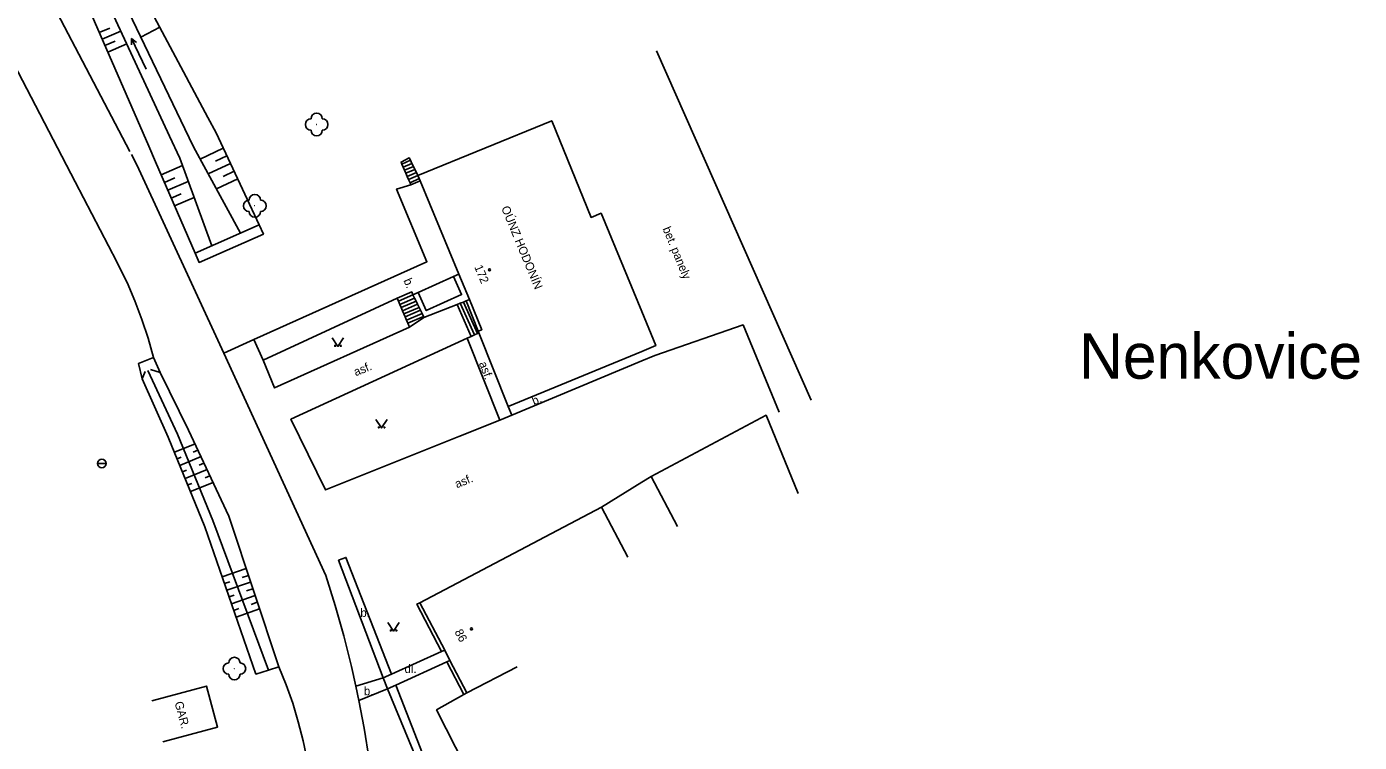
# Model space of a CAD drawing. Extents: x -582162 to -561283, y -1187583 to -1183539.
# Drawn here: x -571304.3 to -571186.7, y -1184587.7 to -1184524.5 of the extents above; entities that cross this region are included whole.
import ezdxf

# ---------------------------------------------------------------- set-up
doc = ezdxf.new("R2010")
doc.units = 0
for name, color, linetype in [('Vrstva 1', 7, 'Continuous'), ('Vrstva 10', 7, 'Continuous'), ('Vrstva 11', 7, 'Continuous'), ('Vrstva 12', 7, 'Continuous'), ('Vrstva 14', 7, 'Continuous'), ('Vrstva 17', 7, 'Continuous'), ('Vrstva 3', 7, 'Continuous'), ('Vrstva 4', 7, 'Continuous'), ('Vrstva 6', 7, 'Continuous'), ('Vrstva 8', 7, 'Continuous'), ('Vrstva 9', 7, 'Continuous')]:
    doc.layers.add(name, color=color, linetype=linetype)

# ---------------------------------------------------------------- blocks, each defined once
blk = doc.blocks.new('3.130')
at = {"layer": 'Vrstva 1'}
blk.add_circle((0, 0), 0.001, dxfattribs=at)
for centre, start, end in [((-1, 0), 90, 270), ((0, 1), 0, 180), ((1, 0), 270, 90), ((0, -1), 180, 360)]:
    blk.add_arc(centre, 1, start, end, dxfattribs=at)
blk = doc.blocks.new('3.140')
at = {"layer": 'Vrstva 1'}
blk.add_lwpolyline([(-1, 1.5), (0, 0), (1, 1.5)], dxfattribs=at)
for centre in [(-0.5, 0.1), (0.5, 0.1)]:
    blk.add_circle(centre, 0.1, dxfattribs=at)
blk = doc.blocks.new('8.021')
at = {"layer": 'Vrstva 1'}
blk.add_line((-3, 0), (3, 0), dxfattribs=at)
blk.add_lwpolyline([(2, 0.5), (3, 0), (2, -0.5)], dxfattribs=at)
blk = doc.blocks.new('4.020')
at = {"layer": 'Vrstva 1'}
blk.add_circle((0, 0), 0.175, dxfattribs=at)
blk = doc.blocks.new('8.110')
at = {"layer": 'Vrstva 1'}
blk.add_line((-0.75, 0), (0.75, 0), dxfattribs=at)
blk.add_circle((0, 0), 0.75, dxfattribs=at)

msp = doc.modelspace()

# ---------------------------------------------------------------- linework, layer by layer
at = {"layer": 'Vrstva 10'}
for points in [[(-571300.02, -1184538.18), (-571310.15, -1184518.73), (-571316.55, -1184507.87), (-571329.25, -1184486.96), (-571344.39, -1184461.84), (-571374.55, -1184410.35), (-571375.93, -1184407.89), (-571377.23, -1184405.39), (-571378.46, -1184402.86), (-571379.63, -1184400.29), (-571380.71, -1184397.69), (-571381.73, -1184395.06), (-571382.67, -1184392.4), (-571383.53, -1184389.72), (-571383.89, -1184388.51), (-571385.85, -1184382.99)], [(-571371.47, -1184402.49), (-571364.1, -1184417.51), (-571339.66, -1184458.59), (-571328.91, -1184476.3), (-571324.2, -1184484.43), (-571311.77, -1184504.79), (-571305.46, -1184515.89), (-571295.19, -1184535.5)], [(-571235.05, -1184557.44), (-571248.69, -1184526.62)], [(-571295.04, -1184535.78), (-571294.57, -1184536.68), (-571286.9, -1184553.3)], [(-571270.43, -1184536.28), (-571270.54, -1184536.06), (-571271.25, -1184536.44), (-571271.18, -1184536.61)], [(-571271.18, -1184536.61), (-571270.43, -1184536.28)], [(-571271.18, -1184536.61), (-571271.06, -1184536.88)], [(-571271.06, -1184536.88), (-571270.29, -1184536.55)], [(-571270.29, -1184536.55), (-571270.43, -1184536.28)], [(-571270.16, -1184536.82), (-571270.29, -1184536.55)], [(-571271.06, -1184536.88), (-571270.94, -1184537.16)], [(-571270.94, -1184537.16), (-571270.16, -1184536.82)], [(-571270.94, -1184537.16), (-571270.82, -1184537.43)], [(-571270.82, -1184537.43), (-571270.03, -1184537.09)], [(-571270.82, -1184537.43), (-571270.7, -1184537.71)], [(-571270.7, -1184537.71), (-571269.89, -1184537.36)], [(-571270.7, -1184537.71), (-571270.58, -1184537.98)], [(-571270.58, -1184537.98), (-571269.76, -1184537.62)], [(-571270.46, -1184538.26), (-571269.65, -1184537.9)], [(-571270.03, -1184537.09), (-571270.16, -1184536.82)], [(-571269.89, -1184537.36), (-571270.03, -1184537.09)], [(-571269.76, -1184537.62), (-571269.89, -1184537.36)], [(-571279.01, -1184593.96), (-571279.1, -1184592.63), (-571279.28, -1184590.91), (-571279.55, -1184589.21), (-571279.89, -1184587.53), (-571280.32, -1184585.86), (-571280.81, -1184584.21), (-571281.39, -1184582.59), (-571282.04, -1184581), (-571286.46, -1184567.7), (-571290, -1184560.1), (-571292.51, -1184555.02), (-571293.11, -1184553.68), (-571293.58, -1184551.99), (-571294.12, -1184550.33), (-571294.74, -1184548.69), (-571295.44, -1184547.08), (-571296.21, -1184545.51), (-571296.35, -1184545.23), (-571300.02, -1184538.18)], [(-571270.38, -1184538.44), (-571271.65, -1184538.82), (-571268.96, -1184545.23), (-571284.24, -1184552.1)], [(-571270.58, -1184537.98), (-571270.46, -1184538.26)], [(-571270.46, -1184538.26), (-571270.38, -1184538.44)], [(-571270.38, -1184538.44), (-571269.57, -1184538.09)], [(-571283.42, -1184553.91), (-571271.6, -1184548.46)], [(-571270.2, -1184548.16), (-571270.31, -1184547.9), (-571271.6, -1184548.46)], [(-571271.6, -1184548.46), (-571271.48, -1184548.73)], [(-571271.48, -1184548.73), (-571270.2, -1184548.16)], [(-571270.06, -1184548.44), (-571271.36, -1184549.01)], [(-571271.48, -1184548.73), (-571271.36, -1184549.01)], [(-571271.36, -1184549.01), (-571271.25, -1184549.28)], [(-571269.93, -1184548.72), (-571271.25, -1184549.28)], [(-571271.25, -1184549.28), (-571271.13, -1184549.56)], [(-571269.8, -1184548.98), (-571271.13, -1184549.56)], [(-571271.13, -1184549.56), (-571271.01, -1184549.84)], [(-571269.66, -1184549.26), (-571271.01, -1184549.84)], [(-571269.53, -1184549.52), (-571270.89, -1184550.11)], [(-571266.31, -1184549.01), (-571265.06, -1184551.82)], [(-571266.03, -1184548.9), (-571264.78, -1184551.7)], [(-571265.75, -1184548.79), (-571264.51, -1184551.58)], [(-571265.49, -1184548.69), (-571264.44, -1184551.37)], [(-571271.01, -1184549.84), (-571270.89, -1184550.11)], [(-571270.89, -1184550.11), (-571270.77, -1184550.39)], [(-571269.4, -1184549.8), (-571270.77, -1184550.39)], [(-571270.77, -1184550.39), (-571270.65, -1184550.66)], [(-571269.27, -1184550.06), (-571270.65, -1184550.66)], [(-571270.65, -1184550.66), (-571270.5, -1184551.02)], [(-571270.5, -1184551.02), (-571269.23, -1184550.15)], [(-571237.87, -1184558.52), (-571241.06, -1184550.81), (-571248.84, -1184553.5), (-571250, -1184553.99)], [(-571270.5, -1184551.02), (-571282.41, -1184556.37), (-571283.42, -1184553.91)], [(-571265.4, -1184551.97), (-571280.98, -1184559.14), (-571277.92, -1184565.38), (-571266.16, -1184560.66), (-571262.54, -1184559.23)], [(-571265.06, -1184551.82), (-571265.4, -1184551.97)], [(-571265.4, -1184551.97), (-571262.54, -1184559.23)], [(-571264.78, -1184551.7), (-571265.06, -1184551.82)], [(-571264.51, -1184551.58), (-571264.78, -1184551.7)], [(-571264.38, -1184551.52), (-571264.51, -1184551.58)], [(-571284.24, -1184552.1), (-571286.9, -1184553.3)], [(-571284.24, -1184552.1), (-571283.42, -1184553.91)], [(-571286.9, -1184553.3), (-571277.9, -1184572.93), (-571277.07, -1184575.59), (-571276.31, -1184578.26), (-571275.63, -1184580.96), (-571275.25, -1184582.7), (-571274.98, -1184583.96), (-571274.51, -1184586.41), (-571274.07, -1184589.16), (-571273.7, -1184591.92), (-571273.47, -1184594.13), (-571272.93, -1184595.85), (-571272.32, -1184597.55), (-571271.63, -1184599.22), (-571270.87, -1184600.85), (-571270.04, -1184602.45), (-571269.11, -1184604.05)], [(-571250, -1184553.99), (-571261.47, -1184558.78)], [(-571261.47, -1184558.78), (-571262.54, -1184559.23)], [(-571261.47, -1184558.78), (-571261.78, -1184558)], [(-571272.83, -1184581.97), (-571276.77, -1184571.59), (-571276.12, -1184571.33), (-571272.09, -1184581.64), (-571267.67, -1184579.64), (-571267.4, -1184579.51)], [(-571269.58, -1184575.33), (-571269.85, -1184575.46), (-571267.67, -1184579.64)], [(-571266.93, -1184580.43), (-571267.2, -1184580.55), (-571271.72, -1184582.6), (-571272.46, -1184582.93)], [(-571267.2, -1184580.55), (-571265.7, -1184583.44)], [(-571275.25, -1184582.7), (-571272.83, -1184581.97), (-571272.46, -1184582.93)], [(-571272.09, -1184581.64), (-571272.83, -1184581.97)], [(-571268.42, -1184591.06), (-571271.72, -1184582.6)], [(-571272.46, -1184582.93), (-571274.98, -1184583.96)], [(-571272.46, -1184582.93), (-571268.97, -1184591.31)], [(-571265.7, -1184583.44), (-571265.43, -1184583.3)]]:
    msp.add_lwpolyline(points, dxfattribs=at)
at = {"layer": 'Vrstva 12'}
for points in [[(-571296.97, -1184524.61), (-571297.89, -1184525.01)], [(-571295.99, -1184524.87), (-571297.64, -1184525.58)], [(-571294.21, -1184525.42), (-571292.54, -1184524.53)], [(-571296.48, -1184525.76), (-571297.39, -1184526.16)], [(-571295.46, -1184526), (-571297.14, -1184526.73)], [(-571283.77, -1184541.98), (-571287.58, -1184533.85), (-571288.3, -1184532.51)], [(-571287.95, -1184543.82), (-571290.78, -1184536.1), (-571291.68, -1184534.15)], [(-571290.34, -1184533.5), (-571289.57, -1184535.09), (-571285.43, -1184542.71)], [(-571293.53, -1184535.04), (-571292.93, -1184536.42), (-571289.44, -1184544.48)], [(-571286.94, -1184535.21), (-571288.99, -1184536.17)], [(-571292.44, -1184537.55), (-571290.55, -1184536.73)], [(-571286.31, -1184536.57), (-571288.27, -1184537.49)], [(-571286.63, -1184535.89), (-571287.63, -1184536.36)], [(-571292.14, -1184538.24), (-571291.22, -1184537.84)], [(-571285.67, -1184537.93), (-571287.55, -1184538.81)], [(-571285.99, -1184537.25), (-571286.95, -1184537.7)], [(-571291.84, -1184538.93), (-571290.03, -1184538.14)], [(-571291.55, -1184539.62), (-571290.66, -1184539.23)], [(-571291.25, -1184540.31), (-571289.51, -1184539.56)], [(-571289.44, -1184561.31), (-571291.26, -1184562.05)], [(-571290.67, -1184562.48), (-571291.02, -1184562.63)], [(-571288.91, -1184562.44), (-571290.79, -1184563.21)], [(-571289.18, -1184561.87), (-571289.6, -1184562.05)], [(-571290.19, -1184563.64), (-571290.55, -1184563.79)], [(-571288.38, -1184563.57), (-571290.31, -1184564.37)], [(-571288.65, -1184563.01), (-571289.07, -1184563.18)], [(-571289.72, -1184564.8), (-571290.07, -1184564.94)], [(-571287.85, -1184564.71), (-571289.84, -1184565.52)], [(-571288.12, -1184564.14), (-571288.54, -1184564.31)], [(-571284.92, -1184572.32), (-571287.03, -1184573.05)], [(-571284.73, -1184572.92), (-571285.27, -1184573.11)], [(-571286.38, -1184573.49), (-571286.83, -1184573.64)], [(-571284.53, -1184573.51), (-571286.62, -1184574.23)], [(-571284.33, -1184574.1), (-571284.88, -1184574.29)], [(-571285.97, -1184574.67), (-571286.42, -1184574.82)], [(-571284.13, -1184574.7), (-571286.22, -1184575.42)], [(-571283.94, -1184575.29), (-571284.49, -1184575.48)], [(-571285.56, -1184575.85), (-571286.01, -1184576.01)], [(-571283.74, -1184575.88), (-571285.81, -1184576.6)]]:
    msp.add_lwpolyline(points, dxfattribs=at)
at = {"layer": 'Vrstva 4'}
for points in [[(-571250, -1184549.64), (-571253.59, -1184540.96), (-571254.47, -1184541.32), (-571257.95, -1184532.79), (-571269.76, -1184537.62)], [(-571269.76, -1184537.62), (-571269.65, -1184537.9)], [(-571269.65, -1184537.9), (-571269.57, -1184538.09)], [(-571269.57, -1184538.09), (-571266.15, -1184546.34)], [(-571283.77, -1184541.98), (-571283.4, -1184542.8), (-571289.08, -1184545.3), (-571289.44, -1184544.48)], [(-571266.62, -1184546.55), (-571269.74, -1184547.95)], [(-571266.62, -1184546.55), (-571265.9, -1184548.14), (-571269.03, -1184549.55), (-571269.74, -1184547.95)], [(-571266.15, -1184546.34), (-571266.62, -1184546.55)], [(-571266.15, -1184546.34), (-571265.22, -1184548.58)], [(-571269.74, -1184547.95), (-571270.2, -1184548.16)], [(-571270.2, -1184548.16), (-571270.06, -1184548.44)], [(-571270.06, -1184548.44), (-571269.93, -1184548.72)], [(-571269.93, -1184548.72), (-571269.8, -1184548.98)], [(-571269.8, -1184548.98), (-571269.66, -1184549.26)], [(-571269.66, -1184549.26), (-571269.53, -1184549.52)], [(-571269.53, -1184549.52), (-571269.4, -1184549.8)], [(-571269.23, -1184550.15), (-571266.31, -1184549.01)], [(-571266.31, -1184549.01), (-571266.03, -1184548.9)], [(-571266.03, -1184548.9), (-571265.75, -1184548.79)], [(-571265.75, -1184548.79), (-571265.49, -1184548.69)], [(-571265.49, -1184548.69), (-571265.22, -1184548.58)], [(-571265.22, -1184548.58), (-571264.12, -1184551.24), (-571264.44, -1184551.37)], [(-571250, -1184553.15), (-571248.76, -1184552.64), (-571250, -1184549.64)], [(-571269.4, -1184549.8), (-571269.27, -1184550.06)], [(-571269.27, -1184550.06), (-571269.23, -1184550.15)], [(-571264.44, -1184551.37), (-571264.38, -1184551.52)], [(-571264.38, -1184551.52), (-571261.78, -1184558)], [(-571261.78, -1184558), (-571250, -1184553.15)], [(-571253.56, -1184566.89), (-571250, -1184564.69)], [(-571250, -1184564.69), (-571249.17, -1184564.18)], [(-571249.17, -1184564.18), (-571246.84, -1184568.6)], [(-571253.56, -1184566.89), (-571269.58, -1184575.33)], [(-571251.23, -1184571.31), (-571253.56, -1184566.89)], [(-571269.58, -1184575.33), (-571267.4, -1184579.51), (-571266.93, -1184580.43), (-571265.43, -1184583.3)], [(-571265.43, -1184583.3), (-571260.99, -1184580.99)], [(-571293.25, -1184583.98), (-571288.42, -1184582.69), (-571287.45, -1184586.32), (-571292.28, -1184587.61)]]:
    msp.add_lwpolyline(points, dxfattribs=at)
at = {"layer": 'Vrstva 9'}
for points in [[(-571288.3, -1184532.51), (-571298.74, -1184512.87)], [(-571291.68, -1184534.15), (-571300.98, -1184514.09)], [(-571299.92, -1184513.51), (-571290.34, -1184533.5)], [(-571302.31, -1184514.81), (-571293.53, -1184535.04)], [(-571283.77, -1184541.98), (-571289.44, -1184544.48)], [(-571293.11, -1184553.68), (-571294.44, -1184554.23), (-571294.1, -1184555.57)], [(-571294.1, -1184555.57), (-571293.83, -1184554.93)], [(-571294.1, -1184555.57), (-571291.81, -1184560.72), (-571288.56, -1184568.63), (-571284.07, -1184581.63), (-571282.95, -1184581.28), (-571282.04, -1184581)], [(-571282.95, -1184581.28), (-571287.87, -1184568.08), (-571290.99, -1184560.46), (-571293.6, -1184554.85)], [(-571293.37, -1184554.74), (-571292.51, -1184555.02)], [(-571236.2, -1184565.68), (-571239.03, -1184558.78), (-571249.17, -1184564.18)], [(-571265.7, -1184583.44), (-571268.12, -1184584.8), (-571265.6, -1184589.77)]]:
    msp.add_lwpolyline(points, dxfattribs=at)

# ---------------------------------------------------------------- block references
at = {"layer": 'Vrstva 11', "xscale": 0.5, "yscale": 0.5}
for p in [(-571278.7, -1184533.12), (-571284.16, -1184540.3), (-571285.96, -1184581.15)]:
    msp.add_blockref('3.130', p, dxfattribs=at)
at = {"layer": 'Vrstva 3', "xscale": 0.5, "yscale": 0.5, "rotation": 115.62620835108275}
msp.add_blockref('8.021', (-571294.39, -1184526.89), dxfattribs=at)
at = {"layer": 'Vrstva 3', "xscale": 0.5, "yscale": 0.5}
for p in [(-571276.82, -1184552.71), (-571272.97, -1184559.91), (-571271.91, -1184577.83)]:
    msp.add_blockref('3.140', p, dxfattribs=at)
at = {"layer": 'Vrstva 8', "xscale": 0.5, "yscale": 0.5}
for p in [(-571263.44, -1184545.95), (-571265.04, -1184577.65)]:
    msp.add_blockref('4.020', p, dxfattribs=at)
at = {"layer": 'Vrstva 9', "xscale": 0.5, "yscale": 0.5}
msp.add_blockref('8.110', (-571297.66, -1184563.04), dxfattribs=at)

# ---------------------------------------------------------------- texts
at = {"layer": 'Vrstva 14'}
for s, rotation, p in [('OÚNZ HODONÍN', 292.514, (-571262.42, -1184540.49)), ('bet. panely', 292.47, (-571248.18, -1184542.32)), ('b.', 292.8, (-571271.05, -1184546.88)), ('asf.', 22.009, (-571275.25, -1184555.35)), ('asf.', 291.201, (-571264.39, -1184554.21)), ('b.', 21.876, (-571259.52, -1184557.91)), ('asf.', 22.009, (-571266.32, -1184565.24)), ('GAR.', 284.965, (-571291.25, -1184584.15))]:
    msp.add_text(s, height=0.75, rotation=rotation, dxfattribs=at).set_placement(p)
for s, p in [('b.', (-571274.84, -1184576.59)), ('dl.', (-571270.94, -1184581.54)), ('b.', (-571274.53, -1184583.5))]:
    msp.add_text(s, height=0.75, dxfattribs=at).set_placement(p)
at = {"layer": 'Vrstva 17'}
msp.add_text('Nenkovice', height=4, dxfattribs=at).set_placement((-571211.39, -1184555.56))
at = {"layer": 'Vrstva 6'}
for s, rotation, p in [('172', 292.514, (-571264.8, -1184545.69)), ('86', 297.486, (-571266.55, -1184577.9))]:
    msp.add_text(s, height=0.75, rotation=rotation, dxfattribs=at).set_placement(p)

doc.saveas('drawing.dxf')
